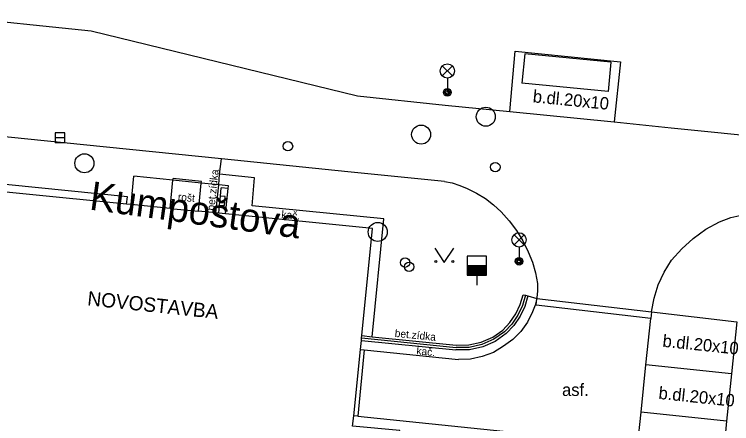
# Model space of a CAD drawing. Extents: x -598233 to -596890, y -1157848 to -1156431.
# Drawn here: x -597771.29 to -597733.59, y -1156896.14 to -1156874.62 of the extents above; entities that cross this region are included whole.
import ezdxf

# ---------------------------------------------------------------- set-up
doc = ezdxf.new("R2010")
doc.units = 0
for name, color, linetype in [('Level 10', 7, 'Continuous'), ('Level 11', 7, 'Continuous'), ('Level 24', 7, 'Continuous'), ('Level 27', 7, 'Continuous'), ('Level 28', 7, 'Continuous'), ('Level 33', 7, 'Continuous'), ('Level 36', 7, 'Continuous'), ('Level 40', 7, 'Continuous'), ('Level 41', 7, 'Continuous'), ('Level 42', 7, 'Continuous'), ('Level 5', 7, 'Continuous'), ('Level 50', 7, 'Continuous'), ('Level 6', 7, 'Continuous'), ('Level 7', 7, 'Continuous')]:
    doc.layers.add(name, color=color, linetype=linetype)

msp = doc.modelspace()

# ---------------------------------------------------------------- linework, layer by layer
at = {"layer": 'Level 10'}
for points in [[(-597775.7, -1156874.62), (-597774.72, -1156874.72), (-597767.26, -1156875.49), (-597753.26, -1156878.91), (-597748.64, -1156879.4), (-597745.25, -1156879.72), (-597739.76, -1156880.27), (-597736.76, -1156880.59), (-597731.35, -1156881.13), (-597726.3, -1156881.65), (-597721.95, -1156882.1), (-597720.6, -1156882.23), (-597718.01, -1156882.5), (-597713.38, -1156882.95)], [(-597748.68, -1156883.4), (-597753.76, -1156882.9), (-597760.41, -1156882.21), (-597767.66, -1156881.48), (-597775.42, -1156880.69), (-597785.77, -1156879.64), (-597795.01, -1156878.74)], [(-597748.68, -1156883.4), (-597748.27, -1156883.48), (-597747.87, -1156883.61), (-597747.48, -1156883.78)], [(-597747.48, -1156883.78), (-597746.99, -1156884.02), (-597746.53, -1156884.3), (-597746.1, -1156884.63), (-597745.7, -1156885)], [(-597745.7, -1156885), (-597745.28, -1156885.48), (-597744.9, -1156885.99), (-597744.57, -1156886.53), (-597744.28, -1156887.1)], [(-597734.23, -1156885.52), (-597733.62, -1156885.3), (-597732.99, -1156885.16), (-597732.35, -1156885.1), (-597731.7, -1156885.12)], [(-597736.75, -1156887.55), (-597736.21, -1156886.94), (-597735.6, -1156886.4), (-597734.94, -1156885.92), (-597734.23, -1156885.52)], [(-597744.28, -1156887.1), (-597744.06, -1156887.64), (-597743.9, -1156888.2), (-597743.8, -1156888.77)], [(-597737.8, -1156890.26), (-597737.66, -1156889.54), (-597737.44, -1156888.84), (-597737.14, -1156888.17), (-597736.75, -1156887.55)], [(-597743.8, -1156888.77), (-597743.79, -1156889.15), (-597743.83, -1156889.53), (-597743.83, -1156889.55), (-597743.92, -1156889.9), (-597744.06, -1156890.25)], [(-597744.06, -1156890.25), (-597744.31, -1156890.8), (-597744.66, -1156891.29), (-597745.08, -1156891.72), (-597745.57, -1156892.07)], [(-597737.8, -1156890.26), (-597733.31, -1156890.79)], [(-597733.31, -1156890.79), (-597733.6, -1156893.52), (-597733.85, -1156896.01)], [(-597745.57, -1156892.07), (-597746.11, -1156892.39), (-597746.7, -1156892.61), (-597747.32, -1156892.74), (-597747.95, -1156892.76)], [(-597753.1, -1156892.24), (-597752.9, -1156892.26)], [(-597752.9, -1156892.26), (-597747.95, -1156892.76)], [(-597753.23, -1156895.75), (-597753.45, -1156895.73)], [(-597753.23, -1156895.75), (-597745.59, -1156896.53), (-597744.42, -1156896.65), (-597744.47, -1156897.15)], [(-597733.85, -1156896.01), (-597734.09, -1156898.49), (-597734.33, -1156900.97), (-597734.57, -1156903.45), (-597734.81, -1156905.93), (-597735.07, -1156908.66), (-597739.56, -1156908.23)]]:
    msp.add_lwpolyline(points, dxfattribs=at)
at = {"layer": 'Level 11'}
for points in [[(-597745.25, -1156879.72), (-597744.96, -1156876.56), (-597739.43, -1156877.11), (-597739.76, -1156880.27)], [(-597765.35, -1156884.22), (-597776.27, -1156883.1), (-597786.04, -1156882.12), (-597795.25, -1156881.2), (-597800.19, -1156880.7), (-597800.24, -1156881.12)], [(-597760.55, -1156883.58), (-597760.5, -1156883.02), (-597760.41, -1156882.21)], [(-597751.87, -1156885.37), (-597758.79, -1156884.68), (-597758.66, -1156883.21), (-597760.5, -1156883.02)], [(-597763.11, -1156884.83), (-597762.96, -1156883.34)], [(-597762.96, -1156883.34), (-597762.95, -1156883.24)], [(-597761.46, -1156883.4), (-597762.95, -1156883.24)], [(-597761.62, -1156884.97), (-597761.47, -1156883.49)], [(-597761.47, -1156883.49), (-597761.46, -1156883.4)], [(-597765.39, -1156884.6), (-597765.35, -1156884.22)], [(-597752.48, -1156891.57), (-597751.87, -1156885.37)], [(-597753.03, -1156891.51), (-597752.48, -1156891.57), (-597748.06, -1156892.01), (-597747.4, -1156892), (-597746.75, -1156891.86), (-597746.14, -1156891.59), (-597745.61, -1156891.22), (-597745.24, -1156890.82), (-597744.93, -1156890.37), (-597744.7, -1156889.88), (-597744.54, -1156889.36)], [(-597744.3, -1156889.41), (-597743.83, -1156889.55)], [(-597739.56, -1156908.23), (-597739.3, -1156905.45), (-597739.07, -1156902.97), (-597738.84, -1156900.49), (-597738.61, -1156898.01), (-597738.54, -1156897.31), (-597738.35, -1156895.53), (-597738.09, -1156893.04), (-597737.84, -1156890.61)], [(-597733.6, -1156893.52), (-597738.09, -1156893.04)], [(-597733.85, -1156896.01), (-597738.35, -1156895.53)]]:
    msp.add_lwpolyline(points, dxfattribs=at)
at = {"layer": 'Level 24'}
for points in [[(-597760.21, -1156884.2), (-597760.46, -1156884.18)], [(-597760.25, -1156884.67), (-597760.21, -1156884.2)], [(-597760.51, -1156884.65), (-597760.25, -1156884.67)], [(-597737.8, -1156890.26), (-597737.84, -1156890.61), (-597743.87, -1156889.9), (-597743.83, -1156889.55)], [(-597743.83, -1156889.55), (-597737.8, -1156890.26)], [(-597752.9, -1156892.26), (-597753.23, -1156895.75)]]:
    msp.add_lwpolyline(points, dxfattribs=at)
at = {"layer": 'Level 27'}
msp.add_line((-597769.14, -1156881.1), (-597768.64, -1156881.1), dxfattribs=at)
msp.add_lwpolyline([(-597769.14, -1156881.35), (-597768.64, -1156881.35), (-597768.64, -1156880.85), (-597769.14, -1156880.85)], close=True, dxfattribs=at)
for centre in [(-597746.51, -1156880), (-597749.91, -1156880.94), (-597767.61, -1156882.45), (-597752.19, -1156886.06)]:
    msp.add_circle(centre, 0.5, dxfattribs=at)
at = {"layer": 'Level 28'}
for p, q in [((-597747.48, -1156887.83), (-597746.48, -1156887.83)), ((-597747.48, -1156887.88), (-597746.48, -1156887.88)), ((-597747.48, -1156887.93), (-597746.48, -1156887.93)), ((-597747.48, -1156887.98), (-597746.48, -1156887.98)), ((-597747.48, -1156888.03), (-597746.48, -1156888.03)), ((-597747.48, -1156888.08), (-597746.48, -1156888.08)), ((-597747.48, -1156888.13), (-597746.48, -1156888.13)), ((-597747.48, -1156888.18), (-597746.48, -1156888.18)), ((-597747.48, -1156888.23), (-597746.48, -1156888.23)), ((-597747.48, -1156888.28), (-597746.48, -1156888.28)), ((-597746.98, -1156888.33), (-597746.98, -1156888.86))]:
    msp.add_line(p, q, dxfattribs=at)
msp.add_lwpolyline([(-597747.48, -1156888.33), (-597746.48, -1156888.33), (-597746.48, -1156887.33), (-597747.48, -1156887.33)], close=True, dxfattribs=at)
for centre in [(-597756.91, -1156881.55), (-597746.01, -1156882.65), (-597750.75, -1156887.67), (-597750.54, -1156887.89)]:
    msp.add_circle(centre, 0.25, dxfattribs=at)
at = {"layer": 'Level 33'}
for p, q in [((-597748.795, -1156877.86), (-597748.265, -1156877.33)), ((-597748.795, -1156877.33), (-597748.265, -1156877.86)), ((-597748.53, -1156877.97), (-597748.53, -1156878.72)), ((-597745.025, -1156886.74), (-597744.495, -1156886.21)), ((-597745.025, -1156886.21), (-597744.495, -1156886.74)), ((-597744.76, -1156886.85), (-597744.76, -1156887.6))]:
    msp.add_line(p, q, dxfattribs=at)
for centre, radius in [((-597748.53, -1156877.595), 0.375), ((-597748.53, -1156878.72), 0.2), ((-597748.53, -1156878.72), 0.1445), ((-597748.53, -1156878.72), 0.0876), ((-597744.76, -1156886.475), 0.375), ((-597744.76, -1156887.6), 0.2), ((-597744.76, -1156887.6), 0.1445), ((-597744.76, -1156887.6), 0.0876)]:
    msp.add_circle(centre, radius, dxfattribs=at)
at = {"layer": 'Level 36'}
msp.add_lwpolyline([(-597749.19, -1156886.91), (-597748.69, -1156887.66), (-597748.19, -1156886.91)], dxfattribs=at)
for centre in [(-597749.1402, -1156887.6098), (-597748.2408, -1156887.6098)]:
    msp.add_circle(centre, 0.05, dxfattribs=at)
at = {"layer": 'Level 5'}
for points in [[(-597744.46, -1156876.7), (-597744.61, -1156878.24)], [(-597739.93, -1156877.14), (-597744.46, -1156876.7)], [(-597739.93, -1156877.14), (-597740.08, -1156878.68)], [(-597740.08, -1156878.68), (-597744.61, -1156878.24)], [(-597763.11, -1156884.83), (-597765.16, -1156884.62), (-597765.39, -1156884.6), (-597776.32, -1156883.52), (-597781.4, -1156883.01), (-597800.09, -1156881.14), (-597800.24, -1156881.12)], [(-597765.16, -1156884.62), (-597765.01, -1156883.13)], [(-597762.96, -1156883.34), (-597765.01, -1156883.13)], [(-597761.47, -1156883.49), (-597762.96, -1156883.34)], [(-597760.55, -1156883.58), (-597761.47, -1156883.49)], [(-597760.2, -1156885.11), (-597760.05, -1156883.78)], [(-597763.11, -1156884.83), (-597761.62, -1156884.97)], [(-597752.47, -1156885.88), (-597760.2, -1156885.11), (-597760.55, -1156885.07), (-597760.7, -1156885.06), (-597761.62, -1156884.97)], [(-597753.1, -1156892.24), (-597753.05, -1156891.76), (-597753.04, -1156891.63), (-597753.03, -1156891.51), (-597752.47, -1156885.88)], [(-597753.45, -1156895.73), (-597753.1, -1156892.24)], [(-597783.56, -1156901.99), (-597783.63, -1156902.73), (-597778.29, -1156903.26), (-597772.39, -1156903.85), (-597760.3, -1156905.05), (-597751.96, -1156905.88), (-597751.04, -1156896.75), (-597751.03, -1156896.62), (-597751.02, -1156896.5), (-597753.51, -1156896.26), (-597753.45, -1156895.73)]]:
    msp.add_lwpolyline(points, dxfattribs=at)
at = {"layer": 'Level 6'}
for points in [[(-597763.11, -1156884.83), (-597761.62, -1156884.97)], [(-597753.45, -1156895.73), (-597753.1, -1156892.24)]]:
    msp.add_lwpolyline(points, dxfattribs=at)
at = {"layer": 'Level 7'}
for points in [[(-597760.7, -1156885.06), (-597760.55, -1156883.58)], [(-597760.04, -1156883.63), (-597760.55, -1156883.58)], [(-597760.55, -1156885.07), (-597760.51, -1156884.65), (-597760.46, -1156884.18), (-597760.42, -1156883.74)], [(-597760.05, -1156883.78), (-597760.42, -1156883.74)], [(-597760.05, -1156883.78), (-597760.04, -1156883.63)], [(-597744.42, -1156889.38), (-597744.58, -1156889.92), (-597744.82, -1156890.43), (-597745.14, -1156890.9), (-597745.52, -1156891.31)], [(-597744.3, -1156889.41), (-597744.46, -1156889.97), (-597744.71, -1156890.49), (-597745.04, -1156890.98), (-597745.44, -1156891.4)], [(-597744.54, -1156889.36), (-597744.42, -1156889.38), (-597744.3, -1156889.41)], [(-597745.44, -1156891.4), (-597746.02, -1156891.81), (-597746.67, -1156892.1), (-597747.37, -1156892.25), (-597748.08, -1156892.26)], [(-597745.52, -1156891.31), (-597746.08, -1156891.7), (-597746.71, -1156891.98), (-597747.38, -1156892.13), (-597748.07, -1156892.14)], [(-597753.05, -1156891.76), (-597748.08, -1156892.26)], [(-597753.04, -1156891.63), (-597748.07, -1156892.14)]]:
    msp.add_lwpolyline(points, dxfattribs=at)

# ---------------------------------------------------------------- texts
at = {"layer": 'Level 40'}
for s, height, rotation, p in [('b.dl.20x10', 0.65, 354.27907, (-597744.06, -1156879.24)), ('kač.', 0.4, 354.34888, (-597757.27, -1156885.32)), ('b.dl.20x10', 0.65, 354, (-597737.24, -1156892.09)), ('kač.', 0.4, 354.23211, (-597750.17, -1156892.49)), ('b.dl.20x10', 0.65, 354, (-597737.45, -1156894.83))]:
    msp.add_text(s, height=height, rotation=rotation, dxfattribs=at).set_placement(p)
msp.add_text('asf.', height=0.65, dxfattribs=at).set_placement((-597742.5, -1156894.68))
at = {"layer": 'Level 41'}
msp.add_text('NOVOSTAVBA', height=0.75, rotation=354, dxfattribs=at).set_placement((-597767.48, -1156889.91))
at = {"layer": 'Level 42'}
for s, rotation, p in [('bet.zídka', 84, (-597760.78, -1156884.95)), ('rošt', 354.34888, (-597762.71, -1156884.4)), ('bet.zídka', 354.3042, (-597751.31, -1156891.57))]:
    msp.add_text(s, height=0.4, rotation=rotation, dxfattribs=at).set_placement(p)
at = {"layer": 'Level 50'}
msp.add_text('Kumpoštova', height=1.5, rotation=352.09974, dxfattribs=at).set_placement((-597767.3915, -1156884.8735))

doc.saveas('drawing.dxf')
